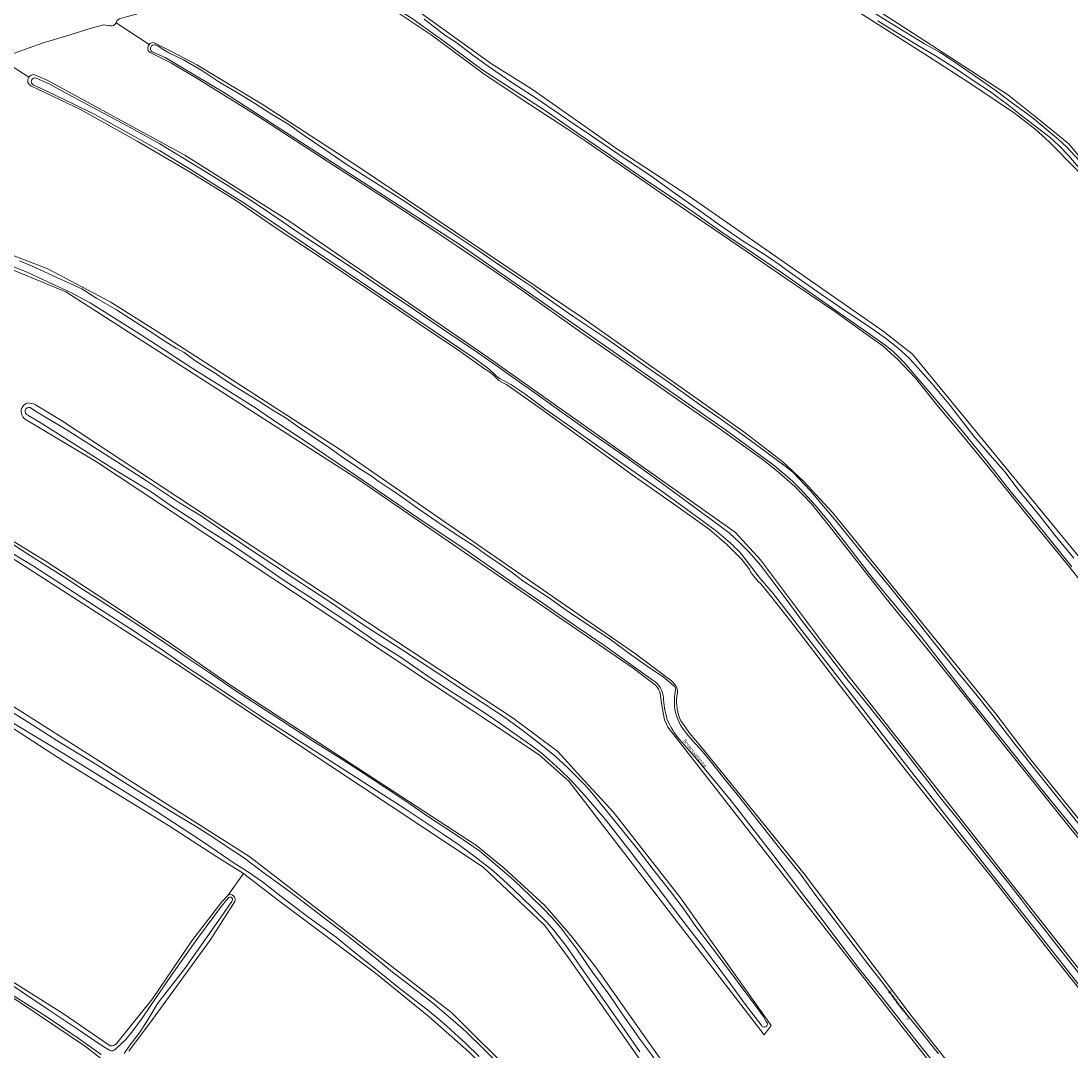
# Model space of a CAD drawing. Header units: metres. Extents: x 149984 to 156489, y 469398 to 478068.
# Tile 839 of 854: x 152401 to 152686, y 475295 to 475575. Entities that reach past the tile are written whole.
import ezdxf
from ezdxf.enums import TextEntityAlignment as Align

# ---------------------------------------------------------------- set-up
doc = ezdxf.new("R2010")
doc.units = ezdxf.units.M
doc.header["$LTSCALE"] = 0.75
for name, color, linetype, lineweight in [('B-WE-GR-GRAS-GV', 252, 'Continuous', 13), ('B-WE-OG-TERREIN_OEVER-GV', 252, 'Continuous', 18), ('B-WE-OG-TOPOGRAFIE-T18', 7, 'Continuous', 18), ('B-WE-OG-WATER-GV', 252, 'Continuous', 18), ('B-WE-OG-WATER_SLOOT-GV', 252, 'Continuous', 18)]:
    doc.layers.add(name, color=color, linetype=linetype, lineweight=lineweight)
doc.styles.add('NLCS-ISO-M500-T18', font='NLCS-ISO.ttf', dxfattribs={"height": 0.9})

msp = doc.modelspace()

# ---------------------------------------------------------------- linework, layer by layer
at = {"layer": 'B-WE-GR-GRAS-GV', "flags": 128}
for points in [[(152583.372, 475611.327), (152604.073, 475596.301), (152642.739, 475571.37), (152668.798, 475554.437), (152676.513, 475548.321), (152685.168, 475541.266), (152735.123, 475481.056), (152818.928, 475379.344), (152861.469, 475318.584), (152860.622, 475316.326), (152858.458, 475315.762), (152816.733, 475376.355), (152815.087, 475378.532), (152812.165, 475382.062), (152809.785, 475385.184)], [(152809.785, 475385.184), (152770.872, 475432.606), (152692.671, 475528.32), (152687.257, 475534.311), (152679.808, 475541.777), (152675.905, 475545.298), (152670.432, 475549.574), (152658.538, 475557.495), (152647.065, 475564.969), (152629.459, 475576.179), (152615.443, 475585.148), (152597.69, 475597.441), (152581.78, 475608.724)], [(152484.73, 475591.746), (152484.28, 475591.501), (152483.745, 475591.4), (152483.193, 475591.374), (152482.658, 475591.386), (152482.144, 475591.467), (152481.678, 475591.457), (152480.791, 475591.347), (152478.429, 475590.77), (152474.654, 475589.658), (152468.541, 475587.668), (152460.524, 475585.339), (152453.659, 475583.083), (152448.607, 475581.557), (152445.275, 475580.509), (152442.747, 475579.844), (152434.208, 475576.975), (152429.113, 475575.597), (152427.864, 475575.212), (152427.578, 475575.123), (152427.165, 475574.926), (152426.859, 475574.659), (152426.645, 475574.073), (152435.623, 475568.234)], [(152495.504, 475585.911), (152503.152, 475581.345), (152528.529, 475562.998), (152539.403, 475556.224), (152562.773, 475539.76), (152582.179, 475527.057), (152634.836, 475490.464), (152642.764, 475484.215), (152699.844, 475414.826), (152701.962, 475411.496), (152763.534, 475335.895), (152774.396, 475320.432), (152812.549, 475262.42), (152814.222, 475260.291)], [(152698.017, 475410.641), (152684.708, 475427.254), (152675.35, 475438.764), (152663.329, 475453.616), (152655.001, 475463.778), (152649.336, 475470.483), (152643.594, 475477.748), (152638.894, 475482.671), (152634.786, 475486.361), (152628.815, 475490.664), (152621.708, 475495.803), (152607.758, 475505.239), (152597.902, 475511.994), (152579.799, 475524.257), (152566.115, 475533.654), (152554.186, 475541.938), (152549.035, 475545.305), (152537.117, 475553.114), (152526.21, 475560.466), (152512.18, 475570.835), (152498.851, 475579.696)], [(152426.645, 475574.073), (152426.342, 475573.632), (152425.935, 475573.355), (152425.638, 475573.271), (152425.168, 475573.268), (152424.725, 475573.332), (152424.476, 475573.373), (152423.84, 475573.473), (152423.319, 475573.537), (152419.925, 475572.666), (152413.318, 475570.599), (152406.579, 475568.561), (152399.576, 475566.08), (152396.485, 475564.778), (152395.292, 475564.276), (152402.964, 475559.351)], [(152435.623, 475568.234), (152426.645, 475574.073)], [(152436.679, 475568.739), (152437.212, 475568.607), (152441.856, 475566.227), (152448.552, 475562.706), (152466.565, 475551.818), (152492.679, 475534.832), (152553.401, 475493.953), (152596.978, 475463.156), (152607.535, 475454.98), (152613.25, 475449.662), (152621.108, 475441.169), (152665.4, 475386.638), (152674.21, 475375.049), (152701.198, 475341.633)], [(152402.964, 475559.351), (152395.292, 475564.276)], [(152694.573, 475344.83), (152685.26, 475356.002), (152668.378, 475377.144), (152648.626, 475401.952), (152635.504, 475418.028), (152620.801, 475436.85), (152615.341, 475443.597), (152610.832, 475448.305), (152605.888, 475452.713), (152602.004, 475455.731), (152589.909, 475464.375), (152577.854, 475472.698), (152563.232, 475482.934), (152552.467, 475490.41), (152537.168, 475501.204), (152529.156, 475506.777), (152513.917, 475516.993), (152499.187, 475526.701), (152485.704, 475535.434), (152465.164, 475548.735), (152449.125, 475558.741), (152441.706, 475563.124), (152435.748, 475566.105)], [(152404.368, 475560.039), (152407.776, 475558.64), (152445.336, 475538.221), (152473.501, 475520.353), (152526.964, 475483.796), (152594.713, 475435.826), (152601.514, 475428.431), (152619.702, 475404.206), (152671.109, 475338.628), (152710.226, 475289.19), (152722.072, 475272.86), (152767.631, 475207.07)], [(152695.502, 475302.705), (152680.388, 475321.702), (152664.288, 475342.277), (152649.115, 475361.068), (152639.398, 475373.292), (152626.352, 475389.997), (152609.744, 475411.759), (152602.909, 475420.437), (152601.629, 475421.931), (152600.888, 475422.584), (152599.572, 475424.061), (152598.815, 475425.19), (152598.495, 475425.829), (152597.824, 475426.797), (152596.444, 475428.541), (152592.276, 475432.692), (152587.69, 475436.682), (152577.902, 475443.639), (152567.333, 475451.08), (152559.706, 475456.535), (152541.796, 475469.489), (152532.997, 475475.7), (152532.574, 475475.996), (152532.158, 475476.154), (152530.527, 475477.106), (152529.946, 475477.632), (152529.227, 475478.339), (152528.369, 475479.158), (152526.597, 475480.23), (152519.668, 475485.192), (152508.705, 475492.525), (152495.755, 475501.293), (152480.704, 475511.457), (152470.379, 475518.222), (152459.318, 475525.848), (152446.758, 475533.563), (152432.395, 475542.019), (152417.015, 475550.579), (152403.744, 475556.9)], [(152573.039, 475394.432), (152566.999, 475399.036), (152492.297, 475450.308), (152413.035, 475501.13), (152388.004, 475511.399), (152379.72, 475514.545), (152366.734, 475519.367), (152351.217, 475525.877), (152334.728, 475533.219), (152324.81, 475537.599)], [(152356.028, 475527.316), (152408.151, 475507.34), (152425.217, 475498.344), (152439.24, 475489.48), (152487.791, 475458.127), (152525.891, 475431.801), (152567.563, 475402.961), (152577.346, 475395.624), (152578.465, 475394.49)], [(152582.637, 475273.252), (152549.387, 475320.483), (152542.931, 475329.325), (152526.23, 475345.111), (152443.011, 475400.22), (152363.41, 475451.432), (152349.911, 475459.782), (152330.011, 475470.775), (152306.419, 475482.331), (152288.415, 475490.646), (152273.788, 475497.709), (152259.273, 475504.546), (152249.162, 475509.58)], [(152196.27, 475501.734), (152198.498, 475500.662), (152206.602, 475497.042), (152279.077, 475458.947), (152351.581, 475418.589), (152462.911, 475347.895), (152517.741, 475305.589), (152536.111, 475287.359), (152629.906, 475167.122), (152685.571, 475092.253), (152698.792, 475108.256), (152700.058, 475109.714), (152696.681, 475114.175), (152694.583, 475114.235), (152585.66, 475268.959)], [(152404.781, 475470.508), (152411.833, 475466.265), (152534.431, 475385.458), (152546.523, 475376.495), (152552.765, 475369.549), (152561.529, 475360.123), (152579.814, 475336.802), (152604.427, 475302.121), (152602.479, 475299.604), (152549.511, 475368.386), (152541.436, 475375.589), (152529.025, 475383.75), (152421.329, 475455.026), (152401.845, 475466.701)], [(152509, 475222.163), (152494.697, 475235.762), (152463.741, 475260.5), (152452.865, 475269.382), (152439.385, 475279.897), (152426.081, 475290.485), (152418.392, 475296.49), (152400.637, 475308.39), (152393.201, 475312.995), (152354.071, 475337.229), (152310.807, 475363.484), (152291.19, 475374.87), (152269.016, 475387.838), (152243.873, 475402.954), (152224.505, 475415.158), (152216.752, 475419.779), (152205.969, 475426.141), (152164.355, 475450.693)], [(152392.143, 475437.522), (152407.384, 475428.129), (152428.34, 475414.487), (152441.411, 475405.751), (152457.721, 475394.427), (152524.495, 475350.989), (152531.938, 475344.794), (152542.996, 475334.652), (152550.108, 475326.463), (152556.712, 475318.02), (152587.152, 475274.902), (152588.984, 475272.307), (152605.422, 475249.024), (152697.932, 475116.667)], [(152426.848, 475297.381), (152436.57, 475309.375), (152447.215, 475325.119), (152455.384, 475335.644), (152456.962, 475337.43), (152461.231, 475343.366), (152454.024, 475347.875), (152440.91, 475356.36), (152412.554, 475373.771), (152383.878, 475392.291), (152360.3, 475407.986), (152359.245, 475408.643), (152354.197, 475401.048), (152354.598, 475400.667), (152354.806, 475400.236), (152354.8, 475399.645), (152354.51, 475399.162)], [(152700.058, 475109.714), (152712.345, 475123.861), (152739.246, 475155.599), (152743.57, 475161.047), (152738.61, 475167.837), (152737.282, 475166.367), (152686.161, 475242.813), (152622.549, 475323.926), (152576.399, 475383.039), (152575.417, 475385.005), (152574.814, 475388.418), (152574.317, 475392.147)], [(152579.889, 475384.748), (152582.361, 475381.371), (152585.443, 475377.741), (152613.336, 475343.298), (152642.705, 475304.536), (152687.954, 475247.075), (152740.011, 475169.389), (152738.61, 475167.837), (152743.57, 475161.047), (152745.288, 475163.212), (152759.683, 475180.144), (152771.505, 475194.763), (152772.949, 475196.269), (152770.286, 475200.307), (152766.756, 475205.297)], [(152329.204, 475356.066), (152346.799, 475345.482), (152369.424, 475331.323), (152385.03, 475322.489), (152403.122, 475311.221), (152412.091, 475305.483), (152425.037, 475296.673)], [(152682.224, 475090.204), (152679.896, 475093.389), (152676.015, 475097.827), (152668.742, 475107.613), (152653.553, 475128.026), (152638.484, 475148.541), (152631.632, 475158.459), (152617.672, 475176.624), (152599.548, 475200.205), (152594.485, 475206.612), (152573.01, 475233.785), (152561.116, 475248.134), (152551.92, 475259.33), (152536.415, 475279.327), (152530.284, 475287.114), (152522.378, 475295.049), (152511.634, 475304.481), (152497.029, 475316.32), (152480.752, 475328.592), (152470.407, 475336.288), (152461.231, 475343.366), (152456.962, 475337.43)], [(152458.862, 475335.75), (152452.153, 475325.279), (152436.538, 475303.787), (152430.084, 475295.196)]]:
    msp.add_lwpolyline(points, dxfattribs=at)
at = {"layer": 'B-WE-GR-GRAS-GV'}
for points in [[(152435.748, 475566.105, -0.4134136), (152435.623, 475568.234)], [(152435.623, 475568.234, -0.2017559), (152436.679, 475568.739)], [(152403.744, 475556.9, -0.494558), (152402.964, 475559.351)], [(152402.964, 475559.351, -0.2580064), (152404.368, 475560.039)], [(152401.845, 475466.701, -0.6272041), (152402.723, 475470.989)], [(152402.723, 475470.989, -0.1301855), (152404.781, 475470.508)], [(152574.317, 475392.147, 0.1648983), (152573.039, 475394.432)], [(152578.465, 475394.49, -0.2153563), (152578.792, 475391.507)], [(152578.792, 475391.507, 0.1313504), (152579.889, 475384.748)], [(152456.962, 475337.43, -0.7632697), (152458.862, 475335.75)], [(152425.037, 475296.673, 0.330432), (152426.848, 475297.381)]]:
    msp.add_lwpolyline(points, format="xyb", dxfattribs=at)
at = {"layer": 'B-WE-OG-TERREIN_OEVER-GV', "flags": 128}
for points in [[(152809.785, 475385.184), (152812.165, 475382.062), (152815.087, 475378.532), (152816.733, 475376.355), (152858.458, 475315.762), (152860.622, 475316.326), (152861.469, 475318.584), (152818.928, 475379.344), (152735.123, 475481.056), (152685.168, 475541.266), (152676.513, 475548.321), (152668.798, 475554.437), (152642.739, 475571.37), (152604.073, 475596.301), (152583.372, 475611.327)], [(152581.78, 475608.724), (152597.69, 475597.441), (152615.443, 475585.148), (152629.459, 475576.179), (152647.065, 475564.969), (152658.538, 475557.495), (152670.432, 475549.574), (152675.905, 475545.298), (152679.808, 475541.777), (152687.257, 475534.311), (152692.671, 475528.32), (152770.872, 475432.606), (152809.785, 475385.184)], [(152814.222, 475260.291), (152812.549, 475262.42), (152774.396, 475320.432), (152763.534, 475335.895), (152701.962, 475411.496), (152699.844, 475414.826), (152642.764, 475484.215), (152634.836, 475490.464), (152582.179, 475527.057), (152562.773, 475539.76), (152539.403, 475556.224), (152528.529, 475562.998), (152503.152, 475581.345), (152495.504, 475585.911)], [(152498.851, 475579.696), (152512.18, 475570.835), (152526.21, 475560.466), (152537.117, 475553.114), (152549.035, 475545.305), (152554.186, 475541.938), (152566.115, 475533.654), (152579.799, 475524.257), (152597.902, 475511.994), (152607.758, 475505.239), (152621.708, 475495.803), (152628.815, 475490.664), (152634.786, 475486.361), (152638.894, 475482.671), (152643.594, 475477.748), (152649.336, 475470.483), (152655.001, 475463.778), (152663.329, 475453.616), (152675.35, 475438.764), (152684.708, 475427.254), (152698.017, 475410.641)], [(152510.285, 475575.106), (152512.643, 475573.291), (152515.895, 475570.762), (152518.886, 475568.856), (152523.441, 475565.328), (152526.754, 475562.917), (152529.698, 475560.838), (152534.068, 475557.876), (152540.604, 475553.637), (152545.563, 475550.265), (152550.983, 475546.585), (152555.407, 475543.624), (152562.496, 475538.759), (152572.373, 475532.16), (152577.704, 475528.286), (152584.699, 475523.4), (152590.479, 475519.231), (152597.102, 475514.72), (152602.763, 475511.118), (152606.56, 475508.546), (152610.236, 475505.913), (152617.817, 475500.614), (152624.704, 475495.884), (152630.844, 475491.783), (152635.467, 475488.527), (152638.901, 475485.808), (152641.82, 475483.14), (152643.606, 475481.207), (152647.994, 475476.286), (152652.966, 475470.291), (152655.948, 475466.367), (152659.436, 475462.008), (152663.804, 475456.8), (152667.857, 475452.177), (152671.34, 475447.622), (152673.902, 475444.572), (152677.202, 475440.442), (152681.365, 475435.101), (152686.536, 475428.935)], [(152631.198, 475577.515), (152636.693, 475574.11), (152641.167, 475571.327), (152646.031, 475568.374), (152650.294, 475566.074), (152653.975, 475563.598), (152657.507, 475561.119), (152661.21, 475558.59), (152665.583, 475555.551), (152669.888, 475552.333), (152675.086, 475548.46), (152679.062, 475545.245), (152682.376, 475542.485), (152684.554, 475540.417), (152688.089, 475536.626)], [(152686.003, 475426.584), (152681.188, 475432.543), (152674.747, 475440.469), (152669.49, 475446.838), (152662.951, 475455.223), (152656.705, 475462.912), (152650.829, 475469.809), (152645.287, 475476.385), (152640.484, 475481.931), (152637.472, 475484.983), (152635.347, 475486.702), (152632.767, 475488.477), (152626.97, 475492.528), (152622.613, 475495.647), (152615.638, 475500.537), (152607.488, 475506.195), (152598.748, 475512.171), (152590.76, 475517.487), (152583.321, 475522.725), (152576.58, 475527.314), (152571.224, 475530.829), (152565.663, 475534.679), (152560.798, 475538.071), (152552.373, 475543.806), (152543.386, 475550.145), (152525.858, 475561.422), (152514.623, 475569.86), (152513.52, 475570.558), (152507.242, 475575.069)], [(152689.664, 475532.694), (152685.203, 475537.992), (152682.456, 475540.855), (152680.077, 475542.983), (152677.007, 475545.377), (152671.947, 475549.226), (152668.784, 475551.707), (152663.652, 475555.552), (152658.924, 475558.584), (152654.841, 475561.423), (152649.027, 475565.093), (152645.053, 475567.481), (152638.855, 475571.186), (152633.347, 475574.585)], [(152448.552, 475562.706), (152441.856, 475566.227), (152437.212, 475568.607), (152436.679, 475568.739)], [(152437.269, 475568.113), (152438.012, 475567.807), (152439.435, 475566.867), (152440.981, 475565.965), (152444.993, 475564.009), (152449.93, 475561.163), (152454.545, 475558.108), (152459.359, 475555.241), (152464.194, 475552.33), (152468.856, 475549.347), (152473.231, 475546.703), (152477.401, 475543.702), (152483.327, 475539.746), (152489.092, 475535.715), (152495.017, 475531.951), (152498.526, 475529.766), (152505.415, 475525.339), (152509.146, 475522.79), (152517.488, 475517.271), (152525.075, 475512.232), (152530.389, 475508.565), (152536.529, 475504.447), (152539.531, 475502.518), (152541.834, 475500.671), (152545.17, 475498.292), (152550.6, 475494.521), (152559.242, 475488.762), (152565.348, 475484.45), (152570.13, 475481.057), (152576.456, 475476.675), (152584.573, 475470.801), (152591.011, 475466.382), (152598.83, 475460.841), (152603.599, 475457.259), (152609.253, 475453.017), (152610.351, 475452.149), (152615.114, 475447.199), (152622.067, 475438.902), (152630.082, 475429.021), (152636.47, 475421.238), (152642.296, 475413.941), (152648.296, 475406.376), (152654.793, 475398.204), (152659.572, 475392.452), (152664.637, 475386.119), (152670.612, 475378.399), (152677.387, 475369.876), (152678.795, 475368.021), (152685.117, 475360.278), (152691.125, 475352.653)], [(152435.748, 475566.105), (152441.706, 475563.124), (152449.125, 475558.741), (152465.164, 475548.735), (152485.704, 475535.434), (152499.187, 475526.701), (152513.917, 475516.993), (152529.156, 475506.777), (152537.168, 475501.204), (152552.467, 475490.41), (152563.232, 475482.934), (152577.854, 475472.698), (152589.909, 475464.375), (152602.004, 475455.731), (152605.888, 475452.713), (152610.832, 475448.305), (152615.341, 475443.597), (152620.801, 475436.85), (152635.504, 475418.028), (152648.626, 475401.952), (152668.378, 475377.144), (152685.26, 475356.002), (152694.573, 475344.83)], [(152686.949, 475354.971), (152677.458, 475366.638), (152668.124, 475378.318), (152657.614, 475391.502), (152645.259, 475407.358), (152632.103, 475423.275), (152624.563, 475433.053), (152620.074, 475438.819), (152616.299, 475443.278), (152612.321, 475447.622), (152610.106, 475449.894), (152605.214, 475454.025), (152592.003, 475463.744), (152520.036, 475513.909), (152456.112, 475555.078), (152440.021, 475564.682), (152436.436, 475566.246)], [(152785.33, 475226.166), (152754.062, 475272.814), (152742.644, 475289.729), (152738.822, 475295.119), (152726.042, 475311.629), (152715.485, 475324.011), (152701.198, 475341.633), (152674.21, 475375.049), (152665.4, 475386.638), (152621.108, 475441.169), (152613.25, 475449.662), (152607.535, 475454.98), (152596.978, 475463.156), (152553.401, 475493.953), (152492.679, 475534.832), (152466.565, 475551.818), (152448.552, 475562.706)], [(152767.631, 475207.07), (152722.072, 475272.86), (152710.226, 475289.19), (152671.109, 475338.628), (152619.702, 475404.206), (152601.514, 475428.431), (152594.713, 475435.826), (152526.964, 475483.796), (152473.501, 475520.353), (152445.336, 475538.221), (152407.776, 475558.64), (152404.368, 475560.039)], [(152404.984, 475559.119), (152408.463, 475557.562), (152413.935, 475554.562), (152417.66, 475552.554), (152421.897, 475550.337), (152430.831, 475545.55), (152438.499, 475541.257), (152444.807, 475537.457), (152452.466, 475532.812), (152457.101, 475529.866), (152463.088, 475525.942), (152467.619, 475523.007), (152468.52, 475522.395), (152476.578, 475516.883), (152483.826, 475512.114), (152490.707, 475507.61), (152497.791, 475502.844), (152507.355, 475496.463), (152516.09, 475490.467), (152524.754, 475484.717), (152530.099, 475480.949), (152535.149, 475477.338), (152540.926, 475473.287), (152548.369, 475467.911), (152556.135, 475462.437), (152563.111, 475457.677), (152571.351, 475451.706), (152579.225, 475445.911), (152588.161, 475439.422), (152592.967, 475435.781), (152595.771, 475433.188), (152598.448, 475430.49), (152601.55, 475427.01), (152604.569, 475422.952), (152608.738, 475417.411), (152612.864, 475411.695), (152617.849, 475405.309), (152621.798, 475400.244), (152624.973, 475396.063), (152629.472, 475390.522), (152635.661, 475382.772), (152641.537, 475375.318), (152645.418, 475370.372), (152646.906, 475368.377), (152650.285, 475364.005), (152655.79, 475357.211), (152662.403, 475348.796), (152668.887, 475340.69), (152672.073, 475336.614), (152674.521, 475333.346), (152678.348, 475328.429), (152683.364, 475322.075), (152688.139, 475315.97)], [(152403.744, 475556.9), (152417.015, 475550.579), (152432.395, 475542.019), (152446.758, 475533.563), (152459.318, 475525.848), (152470.379, 475518.222), (152480.704, 475511.457), (152495.755, 475501.293), (152508.705, 475492.525), (152519.668, 475485.192), (152526.597, 475480.23), (152528.369, 475479.158), (152529.227, 475478.339), (152529.946, 475477.632), (152530.527, 475477.106), (152532.158, 475476.154), (152532.574, 475475.996), (152532.997, 475475.7), (152541.796, 475469.489), (152559.706, 475456.535), (152567.333, 475451.08), (152577.902, 475443.639), (152587.69, 475436.682), (152592.276, 475432.692), (152596.444, 475428.541), (152597.824, 475426.797), (152598.495, 475425.829), (152598.815, 475425.19), (152599.572, 475424.061), (152600.888, 475422.584), (152601.629, 475421.931), (152602.909, 475420.437), (152609.744, 475411.759), (152626.352, 475389.997), (152639.398, 475373.292), (152649.115, 475361.068)], [(152586.167, 475438.713), (152575.084, 475446.803), (152562.344, 475455.76), (152551.003, 475463.784), (152542.959, 475469.423), (152537.527, 475473.481), (152533.804, 475476.023), (152531.931, 475476.947), (152531.542, 475477.133), (152530.915, 475477.509), (152530.235, 475477.968), (152529.76, 475478.369), (152529.056, 475479.05), (152528.283, 475479.759), (152527.495, 475480.386), (152524.109, 475482.929), (152461.597, 475525.067), (152453.43, 475530.171), (152447.059, 475534.218), (152438.459, 475539.428), (152429.187, 475544.571), (152421.104, 475549.111), (152414.615, 475552.335), (152406.325, 475556.251), (152404.128, 475557.256)], [(152578.465, 475394.49), (152577.346, 475395.624), (152567.563, 475402.961), (152525.891, 475431.801), (152487.791, 475458.127), (152439.24, 475489.48), (152425.217, 475498.344), (152408.151, 475507.34), (152356.028, 475527.316), (152325.939, 475540.847)], [(152324.81, 475537.599), (152334.728, 475533.219), (152351.217, 475525.877), (152366.734, 475519.367), (152379.72, 475514.545), (152388.004, 475511.399), (152413.035, 475501.13), (152492.297, 475450.308), (152566.999, 475399.036), (152573.039, 475394.432)], [(152587.152, 475274.902), (152556.712, 475318.02), (152550.108, 475326.463), (152542.996, 475334.652), (152531.938, 475344.794), (152524.495, 475350.989), (152457.721, 475394.427), (152441.411, 475405.751), (152428.34, 475414.487), (152407.384, 475428.129), (152392.143, 475437.522), (152357.333, 475459.732), (152251.272, 475513.895)], [(152572.394, 475395.7), (152567.632, 475399.123), (152559.268, 475405.144), (152551.651, 475410.263), (152542.464, 475416.65), (152533.679, 475422.628), (152521.604, 475431.068), (152508.563, 475439.877), (152492.235, 475450.985), (152477.664, 475460.814), (152468.667, 475466.801), (152464.77, 475469.441), (152456.732, 475474.559), (152447.322, 475480.423), (152437.668, 475486.723), (152433.025, 475489.777), (152425.241, 475494.64), (152419.623, 475498.103), (152414.563, 475500.812), (152409.858, 475503.065), (152402.753, 475506.371), (152397.145, 475508.591)], [(152400.447, 475509.498), (152404.523, 475507.791), (152409.591, 475505.434), (152417.35, 475501.897), (152421.47, 475499.343), (152426.751, 475496.269), (152435.682, 475490.519), (152440.439, 475487.378), (152442.983, 475485.883), (152445.12, 475484.637), (152446.603, 475483.546), (152448.297, 475482.354), (152451.444, 475480.348), (152453.312, 475479.233), (152455.402, 475477.748), (152459.091, 475475.349), (152463.941, 475472.338), (152469.221, 475469.018), (152472.831, 475466.848), (152476.942, 475463.901), (152484.504, 475458.895), (152487.839, 475456.458), (152493.09, 475452.966), (152495.88, 475451.233), (152497.686, 475449.91), (152501.167, 475447.527), (152502.725, 475446.501), (152509.058, 475441.97), (152513.711, 475438.878), (152519.237, 475435.169), (152523.678, 475432.297), (152527.614, 475429.431), (152530.802, 475427.345), (152534.235, 475424.926), (152537.044, 475422.72), (152543.975, 475418.219), (152549.456, 475414.36), (152555.604, 475410.254), (152560.563, 475406.996), (152566.438, 475402.665), (152571.149, 475399.326), (152575.14, 475396.682), (152578.024, 475394.262)], [(152685.571, 475092.253), (152629.906, 475167.122), (152536.111, 475287.359), (152517.741, 475305.589), (152462.911, 475347.895), (152351.581, 475418.589), (152279.077, 475458.947), (152206.602, 475497.042), (152198.498, 475500.662), (152196.27, 475501.734)], [(152288.415, 475490.646), (152306.419, 475482.331), (152330.011, 475470.775), (152349.911, 475459.782), (152363.41, 475451.432), (152443.011, 475400.22), (152526.23, 475345.111), (152542.931, 475329.325), (152549.387, 475320.483), (152582.637, 475273.252)], [(152403.341, 475469.714), (152404.782, 475468.806), (152413.134, 475463.826), (152419.516, 475459.691), (152427.763, 475454.444), (152434.872, 475449.824), (152443.584, 475444.117), (152449.874, 475440.261), (152457.322, 475435.099), (152464.573, 475430.267), (152474.735, 475423.601), (152484.701, 475417.093), (152493.649, 475410.941), (152504.999, 475403.61), (152514.193, 475397.534), (152523.679, 475391.276), (152532.047, 475385.8), (152537.081, 475382.11), (152541.901, 475378.349), (152545.662, 475375.284), (152549.14, 475372.104), (152552.305, 475368.962), (152553.908, 475367.346), (152555.719, 475365.29), (152558.543, 475361.787), (152564.059, 475354.999), (152568.294, 475349.817), (152572.39, 475344.439), (152577.113, 475338.468), (152580.491, 475333.951), (152583.967, 475329.04), (152588.41, 475323.231), (152593.057, 475316.972), (152597.553, 475311.014), (152600.541, 475307.071), (152602.205, 475304.678), (152603.165, 475303.078)], [(152411.833, 475466.265), (152404.781, 475470.508)], [(152601.841, 475302.066), (152597.355, 475307.94), (152592.521, 475314.569), (152586.064, 475323.333), (152579.027, 475332.443), (152572.313, 475341.357), (152565.427, 475350.342), (152559.689, 475357.668), (152553.746, 475364.65), (152549.933, 475368.793), (152547.164, 475371.53), (152544.151, 475374.224), (152541.876, 475376.154), (152539.432, 475377.96), (152534.832, 475381.28), (152528.183, 475385.959), (152523.418, 475389.054), (152518.097, 475392.366), (152512.143, 475396.29), (152503.705, 475402.092), (152497.768, 475405.885), (152490.645, 475410.787), (152485.827, 475413.994), (152479.162, 475418.399), (152471.994, 475423.027), (152465.225, 475427.691), (152457.947, 475432.586), (152452, 475436.285), (152446.663, 475439.811), (152441.571, 475443.129), (152436.163, 475446.923), (152425.823, 475453.168), (152415.403, 475459.828), (152406.024, 475465.707), (152402.691, 475467.687)], [(152401.845, 475466.701), (152421.329, 475455.026), (152529.025, 475383.75), (152541.436, 475375.589), (152549.511, 475368.386), (152602.479, 475299.604), (152604.427, 475302.121), (152579.814, 475336.802), (152561.529, 475360.123), (152552.765, 475369.549), (152546.523, 475376.495), (152534.431, 475385.458), (152411.833, 475466.265)], [(152164.355, 475450.693), (152205.969, 475426.141), (152216.752, 475419.779), (152224.505, 475415.158), (152243.873, 475402.954), (152269.016, 475387.838), (152291.19, 475374.87), (152310.807, 475363.484), (152354.071, 475337.229), (152393.201, 475312.995), (152400.637, 475308.39), (152418.392, 475296.49), (152426.081, 475290.485), (152439.385, 475279.897), (152452.865, 475269.382), (152463.741, 475260.5), (152494.697, 475235.762), (152509, 475222.163)], [(152568.772, 475295.022), (152562.277, 475304.409), (152555.66, 475313.786), (152548.694, 475323.842), (152545.36, 475328.103), (152543.5, 475330.21), (152540.3, 475333.451), (152536.518, 475337.104), (152531.505, 475341.872), (152528.505, 475344.43), (152524.131, 475347.91), (152519.893, 475350.961), (152515.661, 475353.817), (152504.799, 475361.067), (152495.064, 475367.353), (152483.955, 475374.479), (152477.908, 475378.358), (152465.883, 475386.063), (152459.025, 475390.569), (152449.758, 475396.774), (152446.131, 475399.123), (152439.838, 475403.58), (152431.296, 475409.239), (152420.711, 475416.049), (152411.652, 475421.898), (152404.293, 475426.701), (152391.067, 475434.637)], [(152398.181, 475432.967), (152403.409, 475429.523), (152412.715, 475423.636), (152417.807, 475420.342), (152422.782, 475417.166), (152428.921, 475413.179), (152435.697, 475408.694), (152444.613, 475402.729), (152452.169, 475397.668), (152459.016, 475392.975), (152465.636, 475388.66), (152471.58, 475384.829), (152479.971, 475379.344), (152486.923, 475374.976), (152492.231, 475371.612), (152499.365, 475366.892), (152505.822, 475362.655), (152510.599, 475359.269), (152519.059, 475353.756), (152525.393, 475349.389), (152528.779, 475346.577), (152534.569, 475341.606), (152539.216, 475337.149)], [(152764.348, 475206.177), (152759.483, 475213.502), (152754.589, 475220.638), (152748.835, 475229.051), (152743.62, 475237.283), (152719.566, 475272.918), (152641.143, 475372.687), (152604.968, 475419.355), (152601.401, 475423.359), (152599.046, 475426.496), (152596.36, 475430.016)], [(152383.878, 475392.291), (152412.554, 475373.771), (152440.91, 475356.36), (152454.024, 475347.875), (152461.231, 475343.366), (152470.407, 475336.288), (152480.752, 475328.592), (152497.029, 475316.32), (152511.634, 475304.481), (152522.378, 475295.049), (152530.284, 475287.114), (152536.415, 475279.327), (152551.92, 475259.33), (152561.116, 475248.134), (152573.01, 475233.785), (152594.485, 475206.612), (152599.548, 475200.205), (152617.672, 475176.624), (152631.632, 475158.459), (152638.484, 475148.541)], [(152574.317, 475392.147), (152574.814, 475388.418), (152575.417, 475385.005), (152576.399, 475383.039), (152622.549, 475323.926), (152686.161, 475242.813), (152737.282, 475166.367), (152738.61, 475167.837), (152740.011, 475169.389), (152687.954, 475247.075), (152642.705, 475304.536), (152613.336, 475343.298), (152585.443, 475377.741), (152582.361, 475381.371), (152579.889, 475384.748)], [(152394.74, 475389.424), (152403.09, 475384.235), (152411.613, 475378.794), (152419.115, 475374.304), (152422.63, 475372.141), (152427.464, 475368.976), (152434.243, 475364.75), (152442.375, 475359.749), (152448.236, 475356.236), (152452.945, 475353.241), (152456.814, 475350.595), (152461.266, 475347.729), (152466.845, 475343.466), (152471.662, 475340.015), (152475.896, 475336.826), (152482.846, 475331.562), (152489.356, 475326.59), (152492.449, 475324.113), (152497.317, 475320.214), (152501.674, 475316.652), (152507.655, 475312.094), (152512.529, 475308.26), (152516.768, 475304.693), (152521.594, 475300.482), (152526.667, 475295.581), (152531.537, 475290.632)], [(152525.187, 475293.728), (152521.522, 475297.271), (152515.434, 475302.873), (152511.161, 475306.416), (152508.063, 475308.707), (152503.419, 475312.357), (152498.928, 475316.016), (152491.54, 475321.888), (152486.334, 475326.14), (152478.941, 475331.431), (152472.72, 475336.175), (152466.372, 475341.074), (152462.043, 475344.082), (152458.714, 475346.217), (152450.901, 475351.503), (152446.984, 475354.143), (152437.498, 475360.26), (152426.191, 475367.353), (152412.394, 475375.908), (152396.857, 475385.302)], [(152686.505, 475243.091), (152684.185, 475246.069), (152682.342, 475248.459), (152681.379, 475250.169), (152680.807, 475251.131), (152676.06, 475256.836), (152669.546, 475265.159), (152661.379, 475275.357), (152652.974, 475285.82), (152648.158, 475292.611), (152645.115, 475296.343), (152640.649, 475301.941), (152634.808, 475309.484), (152627.878, 475317.952), (152618.797, 475330.198), (152612.089, 475338.969), (152604.853, 475348.544), (152593.51, 475363.042), (152584.042, 475374.537), (152579.587, 475379.667)], [(152581.433, 475381.334), (152582.924, 475379.561), (152585.738, 475376.438), (152587.821, 475373.903), (152591.616, 475369.14), (152595.536, 475364.326), (152602.32, 475355.787), (152606.674, 475350.24), (152609.263, 475346.957), (152612.373, 475343.19), (152616.507, 475337.407), (152621.188, 475331.223), (152626.003, 475324.963), (152630.258, 475319.353), (152635.149, 475313.047), (152639.16, 475307.692), (152645.159, 475300.219), (152649.847, 475294.459)], [(152649.115, 475361.068), (152664.288, 475342.277), (152680.388, 475321.702), (152695.502, 475302.705), (152706.948, 475288.255), (152717.238, 475274.327), (152732.515, 475251.963), (152756.578, 475216.306), (152764.317, 475205.175)], [(152425.037, 475296.673), (152412.091, 475305.483), (152403.122, 475311.221), (152385.03, 475322.489), (152369.424, 475331.323), (152346.799, 475345.482), (152329.204, 475356.066)], [(152328.716, 475355.426), (152332.197, 475353.32), (152339.833, 475348.823), (152347.846, 475343.994), (152355.142, 475339.469), (152363.906, 475334.271), (152365.847, 475333.174), (152366.827, 475332.675), (152367.61, 475332.135), (152368.425, 475331.571), (152370.616, 475330.134), (152374.272, 475327.586), (152380.591, 475323.954), (152389.001, 475318.844), (152395.081, 475315.279), (152401.916, 475310.695), (152408.266, 475306.469), (152416.88, 475300.731), (152422.636, 475296.795), (152424.844, 475295.416)], [(152426.546, 475295.707), (152429.28, 475298.314), (152431.172, 475300.668), (152433.728, 475304.176), (152436.003, 475307.453), (152441.852, 475316.053), (152449.024, 475326.123), (152455.264, 475334.496), (152457.106, 475336.727)], [(152456.962, 475337.43), (152455.384, 475335.644), (152447.215, 475325.119), (152436.57, 475309.375), (152426.848, 475297.381)], [(152458.035, 475335.815), (152453.311, 475328.906), (152445.301, 475317.617), (152437.975, 475308.166), (152434.975, 475303.228), (152432.962, 475300.115), (152430.184, 475296.568), (152428.812, 475294.588)], [(152539.216, 475337.149), (152542.463, 475333.989), (152545.011, 475331.368), (152547.345, 475328.608), (152551.651, 475322.863), (152555.969, 475316.626), (152560.358, 475310.606), (152563.945, 475305.358), (152568.601, 475298.706), (152571.853, 475294.4), (152575.206, 475289.578), (152577.891, 475285.649), (152579.777, 475283.199), (152582.287, 475280.243), (152584.336, 475277.579), (152585.828, 475275.245)], [(152430.084, 475295.196), (152436.538, 475303.787), (152452.153, 475325.279), (152458.862, 475335.75)], [(152422.649, 475294.299), (152416.349, 475298.702), (152407.305, 475304.906), (152398.277, 475310.562)]]:
    msp.add_lwpolyline(points, dxfattribs=at)
at = {"layer": 'B-WE-OG-TERREIN_OEVER-GV'}
for points in [[(152435.623, 475568.234, 0.4134136), (152435.748, 475566.105)], [(152436.679, 475568.739, 0.2017559), (152435.623, 475568.234)], [(152436.436, 475566.246, -0.810286), (152437.269, 475568.113)], [(152402.964, 475559.351, 0.494558), (152403.744, 475556.9)], [(152404.368, 475560.039, 0.2580064), (152402.964, 475559.351)], [(152404.128, 475557.256, -0.8801212), (152404.984, 475559.119)], [(152402.723, 475470.989, 0.6272041), (152401.845, 475466.701)], [(152402.691, 475467.687, -0.9943622), (152403.341, 475469.714)], [(152404.781, 475470.508, 0.1301855), (152402.723, 475470.989)], [(152596.36, 475430.016, 0.0491453), (152586.167, 475438.713)], [(152575.146, 475391.319, 0.2318693), (152572.394, 475395.7)], [(152573.039, 475394.432, -0.1648983), (152574.317, 475392.147)], [(152578.024, 475394.262, -0.2752955), (152578.472, 475393.19)], [(152578.472, 475393.19, 0.0819849), (152578.253, 475387.907)], [(152578.792, 475391.507, 0.2153563), (152578.465, 475394.49)], [(152576.212, 475385.103, -0.0596457), (152575.146, 475391.319)], [(152579.889, 475384.748, -0.1313504), (152578.792, 475391.507)], [(152578.253, 475387.907, 0.1306554), (152581.433, 475381.334)], [(152579.587, 475379.667, -0.0777267), (152576.212, 475385.103)], [(152458.862, 475335.75, 0.7632697), (152456.962, 475337.43)], [(152457.106, 475336.727, -1.1498987), (152458.035, 475335.815)], [(152603.165, 475303.078, -1.0818266), (152601.841, 475302.066)], [(152426.848, 475297.381, -0.330432), (152425.037, 475296.673)], [(152424.844, 475295.416, 0.3098211), (152426.546, 475295.707)]]:
    msp.add_lwpolyline(points, format="xyb", dxfattribs=at)
at = {"layer": 'B-WE-OG-WATER-GV', "flags": 128}
for points in [[(152424.844, 475295.416), (152422.636, 475296.795), (152416.88, 475300.731), (152408.266, 475306.469), (152401.916, 475310.695), (152395.081, 475315.279), (152389.001, 475318.844), (152380.591, 475323.954), (152374.272, 475327.586), (152370.616, 475330.134), (152368.425, 475331.571), (152367.61, 475332.135), (152366.827, 475332.675), (152365.847, 475333.174), (152363.906, 475334.271), (152355.142, 475339.469), (152347.846, 475343.994), (152339.833, 475348.823), (152332.197, 475353.32), (152328.716, 475355.426)], [(152457.106, 475336.727), (152455.264, 475334.496), (152449.024, 475326.123), (152441.852, 475316.053), (152436.003, 475307.453), (152433.728, 475304.176), (152431.172, 475300.668), (152429.28, 475298.314), (152426.546, 475295.707)], [(152428.812, 475294.588), (152430.184, 475296.568), (152432.962, 475300.115), (152434.975, 475303.228), (152437.975, 475308.166), (152445.301, 475317.617), (152453.311, 475328.906), (152458.035, 475335.815)], [(152398.277, 475310.562), (152407.305, 475304.906), (152416.349, 475298.702), (152422.649, 475294.299)]]:
    msp.add_lwpolyline(points, dxfattribs=at)
at = {"layer": 'B-WE-OG-WATER-GV'}
for points in [[(152458.035, 475335.815, 1.1498987), (152457.106, 475336.727)], [(152426.546, 475295.707, -0.3098211), (152424.844, 475295.416)]]:
    msp.add_lwpolyline(points, format="xyb", dxfattribs=at)
at = {"layer": 'B-WE-OG-WATER_SLOOT-GV', "flags": 128}
for points in [[(152494.192, 475583.242), (152497.269, 475581.55), (152502.686, 475577.97), (152507.242, 475575.069), (152513.52, 475570.558), (152514.623, 475569.86), (152525.858, 475561.422), (152543.386, 475550.145), (152552.373, 475543.806), (152560.798, 475538.071)], [(152686.536, 475428.935), (152681.365, 475435.101), (152677.202, 475440.442), (152673.902, 475444.572), (152671.34, 475447.622), (152667.857, 475452.177), (152663.804, 475456.8), (152659.436, 475462.008), (152655.948, 475466.367), (152652.966, 475470.291), (152647.994, 475476.286), (152643.606, 475481.207), (152641.82, 475483.14), (152638.901, 475485.808), (152635.467, 475488.527), (152630.844, 475491.783), (152624.704, 475495.884), (152617.817, 475500.614), (152610.236, 475505.913), (152606.56, 475508.546), (152602.763, 475511.118), (152597.102, 475514.72), (152590.479, 475519.231), (152584.699, 475523.4), (152577.704, 475528.286), (152572.373, 475532.16), (152562.496, 475538.759), (152555.407, 475543.624), (152550.983, 475546.585), (152545.563, 475550.265), (152540.604, 475553.637), (152534.068, 475557.876), (152529.698, 475560.838), (152526.754, 475562.917), (152523.441, 475565.328), (152518.886, 475568.856), (152515.895, 475570.762), (152512.643, 475573.291), (152510.285, 475575.106)], [(152688.089, 475536.626), (152684.554, 475540.417), (152682.376, 475542.485), (152679.062, 475545.245), (152675.086, 475548.46), (152669.888, 475552.333), (152665.583, 475555.551), (152661.21, 475558.59), (152657.507, 475561.119), (152653.975, 475563.598), (152650.294, 475566.074), (152646.031, 475568.374), (152641.167, 475571.327), (152636.693, 475574.11), (152631.198, 475577.515)], [(152633.347, 475574.585), (152638.855, 475571.186), (152645.053, 475567.481), (152649.027, 475565.093), (152654.841, 475561.423), (152658.924, 475558.584), (152663.652, 475555.552), (152668.784, 475551.707), (152671.947, 475549.226), (152677.007, 475545.377), (152680.077, 475542.983), (152682.456, 475540.855), (152685.203, 475537.992), (152689.664, 475532.694)], [(152691.125, 475352.653), (152685.117, 475360.278), (152678.795, 475368.021), (152677.387, 475369.876), (152670.612, 475378.399), (152664.637, 475386.119), (152659.572, 475392.452), (152654.793, 475398.204), (152648.296, 475406.376), (152642.296, 475413.941), (152636.47, 475421.238), (152630.082, 475429.021), (152622.067, 475438.902), (152615.114, 475447.199), (152610.351, 475452.149), (152609.253, 475453.017), (152603.599, 475457.259), (152598.83, 475460.841), (152591.011, 475466.382), (152584.573, 475470.801), (152576.456, 475476.675), (152570.13, 475481.057), (152565.348, 475484.45), (152559.242, 475488.762), (152550.6, 475494.521), (152545.17, 475498.292), (152541.834, 475500.671), (152539.531, 475502.518), (152536.529, 475504.447), (152530.389, 475508.565), (152525.075, 475512.232), (152517.488, 475517.271), (152509.146, 475522.79), (152505.415, 475525.339), (152498.526, 475529.766), (152495.017, 475531.951), (152489.092, 475535.715), (152483.327, 475539.746), (152477.401, 475543.702), (152473.231, 475546.703), (152468.856, 475549.347), (152464.194, 475552.33), (152459.359, 475555.241), (152454.545, 475558.108), (152449.93, 475561.163), (152444.993, 475564.009), (152440.981, 475565.965), (152439.435, 475566.867), (152438.012, 475567.807), (152437.269, 475568.113)], [(152436.436, 475566.246), (152440.021, 475564.682), (152456.112, 475555.078), (152520.036, 475513.909), (152592.003, 475463.744), (152605.214, 475454.025), (152610.106, 475449.894), (152612.321, 475447.622), (152616.299, 475443.278), (152620.074, 475438.819), (152624.563, 475433.053), (152632.103, 475423.275), (152645.259, 475407.358), (152657.614, 475391.502), (152668.124, 475378.318), (152677.458, 475366.638)], [(152688.139, 475315.97), (152683.364, 475322.075), (152678.348, 475328.429), (152674.521, 475333.346), (152672.073, 475336.614), (152668.887, 475340.69), (152662.403, 475348.796), (152655.79, 475357.211), (152650.285, 475364.005), (152646.906, 475368.377), (152645.418, 475370.372), (152641.537, 475375.318), (152635.661, 475382.772), (152629.472, 475390.522), (152624.973, 475396.063), (152621.798, 475400.244), (152617.849, 475405.309), (152612.864, 475411.695), (152608.738, 475417.411), (152604.569, 475422.952), (152601.55, 475427.01), (152598.448, 475430.49), (152595.771, 475433.188), (152592.967, 475435.781), (152588.161, 475439.422), (152579.225, 475445.911), (152571.351, 475451.706), (152563.111, 475457.677), (152556.135, 475462.437), (152548.369, 475467.911), (152540.926, 475473.287), (152535.149, 475477.338), (152530.099, 475480.949), (152524.754, 475484.717), (152516.09, 475490.467), (152507.355, 475496.463), (152497.791, 475502.844), (152490.707, 475507.61), (152483.826, 475512.114), (152476.578, 475516.883), (152468.52, 475522.395), (152467.619, 475523.007), (152463.088, 475525.942), (152457.101, 475529.866), (152452.466, 475532.812), (152444.807, 475537.457), (152438.499, 475541.257), (152430.831, 475545.55), (152421.897, 475550.337), (152417.66, 475552.554), (152413.935, 475554.562), (152408.463, 475557.562), (152404.984, 475559.119)], [(152404.128, 475557.256), (152406.325, 475556.251), (152414.615, 475552.335), (152421.104, 475549.111), (152429.187, 475544.571), (152438.459, 475539.428), (152447.059, 475534.218), (152453.43, 475530.171), (152461.597, 475525.067), (152524.109, 475482.929)], [(152560.798, 475538.071), (152565.663, 475534.679), (152571.224, 475530.829), (152576.58, 475527.314), (152583.321, 475522.725), (152590.76, 475517.487), (152598.748, 475512.171), (152607.488, 475506.195), (152615.638, 475500.537), (152622.613, 475495.647), (152626.97, 475492.528), (152632.767, 475488.477), (152635.347, 475486.702), (152637.472, 475484.983), (152640.484, 475481.931), (152645.287, 475476.385), (152650.829, 475469.809), (152656.705, 475462.912), (152662.951, 475455.223), (152669.49, 475446.838), (152674.747, 475440.469), (152681.188, 475432.543), (152686.003, 475426.584)], [(152397.145, 475508.591), (152402.753, 475506.371), (152409.858, 475503.065), (152414.563, 475500.812), (152419.623, 475498.103), (152425.241, 475494.64), (152433.025, 475489.777), (152437.668, 475486.723), (152447.322, 475480.423), (152456.732, 475474.559), (152464.77, 475469.441), (152468.667, 475466.801), (152477.664, 475460.814), (152492.235, 475450.985), (152508.563, 475439.877), (152521.604, 475431.068), (152533.679, 475422.628), (152542.464, 475416.65), (152551.651, 475410.263), (152559.268, 475405.144), (152567.632, 475399.123), (152572.394, 475395.7)], [(152578.024, 475394.262), (152575.14, 475396.682), (152571.149, 475399.326), (152566.438, 475402.665), (152560.563, 475406.996), (152555.604, 475410.254), (152549.456, 475414.36), (152543.975, 475418.219), (152537.044, 475422.72), (152534.235, 475424.926), (152530.802, 475427.345), (152527.614, 475429.431), (152523.678, 475432.297), (152519.237, 475435.169), (152513.711, 475438.878), (152509.058, 475441.97), (152502.725, 475446.501), (152501.167, 475447.527), (152497.686, 475449.91), (152495.88, 475451.233), (152493.09, 475452.966), (152487.839, 475456.458), (152484.504, 475458.895), (152476.942, 475463.901), (152472.831, 475466.848), (152469.221, 475469.018), (152463.941, 475472.338), (152459.091, 475475.349), (152455.402, 475477.748), (152453.312, 475479.233), (152451.444, 475480.348), (152448.297, 475482.354), (152446.603, 475483.546), (152445.12, 475484.637), (152442.983, 475485.883), (152440.439, 475487.378), (152435.682, 475490.519), (152426.751, 475496.269), (152421.47, 475499.343), (152417.35, 475501.897), (152409.591, 475505.434), (152404.523, 475507.791), (152400.447, 475509.498)], [(152524.109, 475482.929), (152527.495, 475480.386), (152528.283, 475479.759), (152529.056, 475479.05), (152529.76, 475478.369), (152530.235, 475477.968), (152530.915, 475477.509), (152531.542, 475477.133), (152531.931, 475476.947), (152533.804, 475476.023), (152537.527, 475473.481), (152542.959, 475469.423), (152551.003, 475463.784), (152562.344, 475455.76), (152575.084, 475446.803), (152586.167, 475438.713)], [(152603.165, 475303.078), (152602.205, 475304.678), (152600.541, 475307.071), (152597.553, 475311.014), (152593.057, 475316.972), (152588.41, 475323.231), (152583.967, 475329.04), (152580.491, 475333.951), (152577.113, 475338.468), (152572.39, 475344.439), (152568.294, 475349.817), (152564.059, 475354.999), (152558.543, 475361.787), (152555.719, 475365.29), (152553.908, 475367.346), (152552.305, 475368.962), (152549.14, 475372.104), (152545.662, 475375.284), (152541.901, 475378.349), (152537.081, 475382.11), (152532.047, 475385.8), (152523.679, 475391.276), (152514.193, 475397.534), (152504.999, 475403.61), (152493.649, 475410.941), (152484.701, 475417.093), (152474.735, 475423.601), (152464.573, 475430.267), (152457.322, 475435.099), (152449.874, 475440.261), (152443.584, 475444.117), (152434.872, 475449.824), (152427.763, 475454.444), (152419.516, 475459.691), (152413.134, 475463.826), (152404.782, 475468.806), (152403.341, 475469.714)], [(152402.691, 475467.687), (152406.024, 475465.707), (152415.403, 475459.828), (152425.823, 475453.168), (152436.163, 475446.923), (152441.571, 475443.129), (152446.663, 475439.811), (152452, 475436.285), (152457.947, 475432.586), (152465.225, 475427.691), (152471.994, 475423.027), (152479.162, 475418.399), (152485.827, 475413.994), (152490.645, 475410.787), (152497.768, 475405.885), (152503.705, 475402.092), (152512.143, 475396.29), (152518.097, 475392.366), (152523.418, 475389.054), (152528.183, 475385.959), (152534.832, 475381.28), (152539.432, 475377.96), (152541.876, 475376.154), (152544.151, 475374.224), (152547.164, 475371.53), (152549.933, 475368.793)], [(152391.067, 475434.637), (152404.293, 475426.701), (152411.652, 475421.898), (152420.711, 475416.049), (152431.296, 475409.239), (152439.838, 475403.58), (152446.131, 475399.123), (152449.758, 475396.774), (152459.025, 475390.569), (152465.883, 475386.063), (152477.908, 475378.358), (152483.955, 475374.479), (152495.064, 475367.353), (152504.799, 475361.067), (152515.661, 475353.817), (152519.893, 475350.961), (152524.131, 475347.91), (152528.505, 475344.43), (152531.505, 475341.872), (152536.518, 475337.104), (152540.3, 475333.451), (152543.5, 475330.21), (152545.36, 475328.103), (152548.694, 475323.842), (152555.66, 475313.786), (152562.277, 475304.409), (152568.772, 475295.022)], [(152571.853, 475294.4), (152568.601, 475298.706), (152563.945, 475305.358), (152560.358, 475310.606), (152555.969, 475316.626), (152551.651, 475322.863), (152547.345, 475328.608), (152545.011, 475331.368), (152542.463, 475333.989), (152539.216, 475337.149), (152534.569, 475341.606), (152528.779, 475346.577), (152525.393, 475349.389), (152519.059, 475353.756), (152510.599, 475359.269), (152505.822, 475362.655), (152499.365, 475366.892), (152492.231, 475371.612), (152486.923, 475374.976), (152479.971, 475379.344), (152471.58, 475384.829), (152465.636, 475388.66), (152459.016, 475392.975), (152452.169, 475397.668), (152444.613, 475402.729), (152435.697, 475408.694), (152428.921, 475413.179), (152422.782, 475417.166), (152417.807, 475420.342), (152412.715, 475423.636), (152403.409, 475429.523), (152398.181, 475432.967)], [(152596.36, 475430.016), (152599.046, 475426.496), (152601.401, 475423.359), (152604.968, 475419.355), (152641.143, 475372.687), (152719.566, 475272.918), (152743.62, 475237.283), (152748.835, 475229.051), (152754.589, 475220.638), (152759.483, 475213.502), (152764.348, 475206.177)], [(152531.537, 475290.632), (152526.667, 475295.581), (152521.594, 475300.482), (152516.768, 475304.693), (152512.529, 475308.26), (152507.655, 475312.094), (152501.674, 475316.652), (152497.317, 475320.214), (152492.449, 475324.113), (152489.356, 475326.59), (152482.846, 475331.562), (152475.896, 475336.826), (152471.662, 475340.015), (152466.845, 475343.466), (152461.266, 475347.729), (152456.814, 475350.595), (152452.945, 475353.241), (152448.236, 475356.236), (152442.375, 475359.749), (152434.243, 475364.75), (152427.464, 475368.976), (152422.63, 475372.141), (152419.115, 475374.304), (152411.613, 475378.794), (152403.09, 475384.235), (152394.74, 475389.424)], [(152396.857, 475385.302), (152412.394, 475375.908), (152426.191, 475367.353), (152437.498, 475360.26), (152446.984, 475354.143), (152450.901, 475351.503), (152458.714, 475346.217), (152462.043, 475344.082), (152466.372, 475341.074), (152472.72, 475336.175), (152478.941, 475331.431), (152486.334, 475326.14), (152491.54, 475321.888), (152498.928, 475316.016), (152503.419, 475312.357), (152508.063, 475308.707), (152511.161, 475306.416), (152515.434, 475302.873), (152521.522, 475297.271), (152525.187, 475293.728)], [(152579.587, 475379.667), (152584.042, 475374.537), (152593.51, 475363.042), (152604.853, 475348.544), (152612.089, 475338.969), (152618.797, 475330.198), (152627.878, 475317.952), (152634.808, 475309.484), (152640.649, 475301.941), (152645.115, 475296.343), (152648.158, 475292.611), (152652.974, 475285.82), (152661.379, 475275.357), (152669.546, 475265.159), (152676.06, 475256.836), (152680.807, 475251.131), (152681.379, 475250.169), (152682.342, 475248.459), (152684.185, 475246.069), (152686.505, 475243.091)], [(152649.847, 475294.459), (152645.159, 475300.219), (152639.16, 475307.692), (152635.149, 475313.047), (152630.258, 475319.353), (152626.003, 475324.963), (152621.188, 475331.223), (152616.507, 475337.407), (152612.373, 475343.19), (152609.263, 475346.957), (152606.674, 475350.24), (152602.32, 475355.787), (152595.536, 475364.326), (152591.616, 475369.14), (152587.821, 475373.903), (152585.738, 475376.438), (152582.924, 475379.561), (152581.433, 475381.334)], [(152549.933, 475368.793), (152553.746, 475364.65), (152559.689, 475357.668), (152565.427, 475350.342), (152572.313, 475341.357), (152579.027, 475332.443), (152586.064, 475323.333), (152592.521, 475314.569), (152597.355, 475307.94), (152601.841, 475302.066)], [(152677.458, 475366.638), (152686.949, 475354.971), (152696.53, 475343.201), (152705.377, 475332.269), (152712.973, 475322.55), (152720.152, 475313.518), (152727.705, 475304.361), (152734.09, 475296.173), (152741.591, 475286.016), (152751.706, 475270.861), (152762.606, 475254.154), (152771.9, 475240.495), (152776.531, 475233.278), (152780.563, 475227.445), (152782.146, 475225.075)]]:
    msp.add_lwpolyline(points, dxfattribs=at)
at = {"layer": 'B-WE-OG-WATER_SLOOT-GV'}
for points in [[(152437.269, 475568.113, 0.810286), (152436.436, 475566.246)], [(152404.984, 475559.119, 0.8801212), (152404.128, 475557.256)], [(152403.341, 475469.714, 0.9943622), (152402.691, 475467.687)], [(152586.167, 475438.713, -0.0491453), (152596.36, 475430.016)], [(152572.394, 475395.7, -0.2318693), (152575.146, 475391.319)], [(152578.472, 475393.19, 0.2752955), (152578.024, 475394.262)], [(152578.253, 475387.907, -0.0819849), (152578.472, 475393.19)], [(152575.146, 475391.319, 0.0596457), (152576.212, 475385.103)], [(152581.433, 475381.334, -0.1306554), (152578.253, 475387.907)], [(152576.212, 475385.103, 0.0777267), (152579.587, 475379.667)], [(152601.841, 475302.066, 1.0818266), (152603.165, 475303.078)]]:
    msp.add_lwpolyline(points, format="xyb", dxfattribs=at)

# ---------------------------------------------------------------- texts
at = {"layer": 'B-WE-OG-TOPOGRAFIE-T18', "style": 'NLCS-ISO-M500-T18'}
for rotation, p in [(308.6, (152583.684, 475375.853)), (306.6, (152639.16, 475307.692))]:
    msp.add_text('Broerswetering', height=0.9, rotation=rotation, dxfattribs=at).set_placement(p, align=Align.MIDDLE)

doc.saveas('drawing.dxf')
